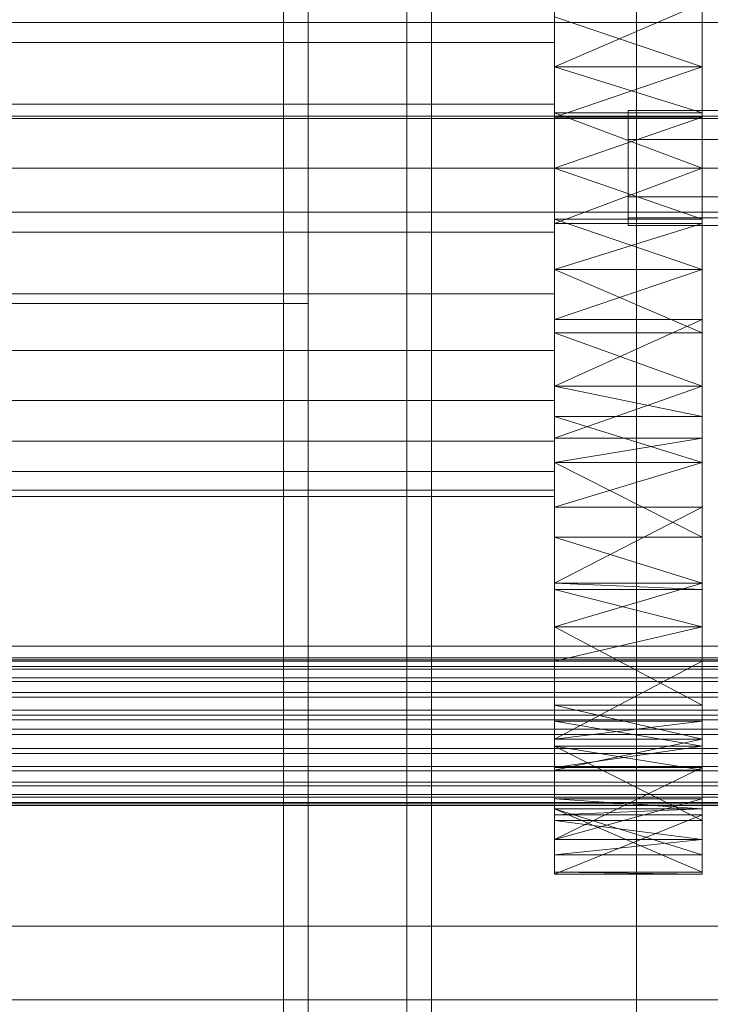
# Model space of a CAD drawing. Header units: millimetres. Extents: x -3490 to 61924, y -72580 to 6847.
# Tile 266 of 656: x 1365 to 1449, y -34735 to -34615. Entities that reach past the tile are written whole.
import ezdxf

# ---------------------------------------------------------------- set-up
doc = ezdxf.new("R2010")
doc.units = ezdxf.units.MM
for name, color, linetype, lineweight in [('COTAS_P', 1, 'Continuous', 0), ('frontal_C03', 7, 'Continuous', 0), ('frontal_secador', 7, 'Continuous', 0)]:
    doc.layers.add(name, color=color, linetype=linetype, lineweight=lineweight)
doc.dimstyles.new('R19_100', dxfattribs={"dimtxt": 250, "dimasz": 150, "dimexe": 150, "dimexo": 80, "dimgap": 100, "dimtad": 1, "dimtih": 1, "dimtoh": 1, "dimdsep": 46, "dimcen": 0.09, "dimadec": 0, "dimazin": 0, "dimtfac": 1, "dimtdec": 4, "dimtofl": 0, "dimtmove": 0, "dimatfit": 3, "dimfxl": 1, "dimtolj": 1, "dimtzin": 0, "dimarcsym": 0})

# ---------------------------------------------------------------- blocks, each defined once
blk = doc.blocks.new('DIM_R29_52')
at = {"layer": 'COTAS_P'}
for p, q in [((-1750, -34600), (-1600, -34555)), ((2600, -34600), (2450, -34555)), ((-1750, -35500), (-1750, -34600)), ((-1750, -34600), (2600, -34600)), ((-1750, -34600), (-1600, -34645)), ((2600, -34600), (2450, -34645)), ((2600, -35500), (2600, -34600))]:
    blk.add_line(p, q, dxfattribs=at)
blk.add_text('4350 P', height=250, dxfattribs=at).set_placement((425, -34500))

msp = doc.modelspace()

# ---------------------------------------------------------------- linework, layer by layer
at = {"layer": 'frontal_C03'}
for p, q in [((1440, -34813.291), (1440, -34466.384)), ((1440, -34475.367), (1440, -34822.274)), ((-1500, -34615.78), (1500, -34615.78)), ((1500, -34627.188), (-1500, -34627.188)), ((1500, -34627.473), (-1500, -34627.473)), ((-1500, -34638.882), (1500, -34638.882)), ((-1500, -34691.736), (1500, -34691.736)), ((-1500, -34693.159), (1500, -34693.159)), ((-1500, -34693.384), (1500, -34693.384)), ((-1500, -34693.548), (1500, -34693.548)), ((-1500, -34694.206), (1500, -34694.206)), ((-1500, -34694.523), (1500, -34694.523)), ((-1500, -34695.569), (1500, -34695.569)), ((-1500, -34696.018), (1500, -34696.018)), ((-1500, -34697.382), (1500, -34697.382)), ((-1500, -34697.932), (1500, -34697.932)), ((-1500, -34699.519), (1500, -34699.519)), ((1500, -34700.133), (-1500, -34700.133)), ((1500, -34700.719), (-1500, -34700.719)), ((-1500, -34701.836), (1500, -34701.836)), ((-1500, -34702.471), (1500, -34702.471)), ((-1500, -34704.175), (1500, -34704.175)), ((-1500, -34704.789), (1500, -34704.789)), ((-1500, -34706.376), (1500, -34706.376)), ((-1500, -34706.926), (1500, -34706.926)), ((-1500, -34708.289), (1500, -34708.289)), ((-1500, -34708.738), (1500, -34708.738)), ((-1500, -34709.784), (1500, -34709.784)), ((-1500, -34710.102), (1500, -34710.102)), ((-1500, -34710.76), (1500, -34710.76)), ((-1500, -34710.924), (1500, -34710.924)), ((-1500, -34711.148), (1500, -34711.148)), ((1500, -34725.842), (-1500, -34725.842)), ((-1500, -34734.825), (1500, -34734.825))]:
    msp.add_line(p, q, dxfattribs=at)
at = {"layer": 'frontal_secador'}
for p, q in [((1400, -36000), (1400, -33000)), ((1397, -35940), (1397, -33075)), ((1400, -36000), (1400, -33075)), ((1400, -35940), (1400, -33075)), ((1400, -34650), (1400, -33075)), ((1400, -36000), (1400, -33250)), ((1400, -35140), (1400, -34540)), ((1412, -35140), (1412, -34540)), ((1400, -35134), (1400, -34546)), ((1430, -34563.11), (1430, -34645.858)), ((1448, -34645.858), (1448, -34563.11)), ((1430, -34621.142), (1430, -34577.639)), ((1430, -34669.365), (1430, -34577.639)), ((1430, -34577.639), (1430, -34645.858)), ((1430, -34711.527), (1430, -34577.639)), ((1448, -34577.639), (1448, -34621.142)), ((1448, -34577.639), (1448, -34669.365)), ((1448, -34645.858), (1448, -34577.639)), ((1448, -34577.639), (1448, -34711.527)), ((1430, -34597.635), (1430, -34621.142)), ((1430, -34597.635), (1430, -34645.858)), ((1448, -34621.142), (1448, -34597.635)), ((1448, -34645.858), (1448, -34597.635)), ((1400, -34990), (1400, -34600)), ((1415, -34990), (1415, -34600)), ((1400, -34987), (1400, -34603)), ((1430, -34621.142), (1430, -34603.268)), ((1448, -34603.268), (1448, -34621.142)), ((1430, -34618.193), (1430, -34611.277)), ((1430, -34613.424), (1430, -34621.142)), ((1448, -34613.424), (1430, -34621.142)), ((1448, -34621.142), (1448, -34613.424)), ((1430, -34621.142), (1430, -34615.058)), ((1448, -34621.142), (1430, -34615.058)), ((1448, -34615.058), (1448, -34621.142)), ((1430, -34618.193), (1325, -34618.193)), ((1430, -34625.696), (1430, -34618.193)), ((1430, -34621.142), (1430, -34639.698)), ((1430, -34626.753), (1430, -34621.142)), ((1430, -34621.142), (1430, -34645.858)), ((1430, -34621.142), (1430, -34627.302)), ((1430, -34669.365), (1430, -34621.142)), ((1448, -34626.753), (1430, -34621.142)), ((1448, -34621.142), (1430, -34621.142)), ((1448, -34621.142), (1430, -34627.302)), ((1448, -34639.698), (1448, -34621.142)), ((1448, -34621.142), (1448, -34626.753)), ((1448, -34645.858), (1448, -34621.142)), ((1448, -34627.302), (1448, -34621.142)), ((1448, -34621.142), (1448, -34669.365)), ((1430, -34625.696), (1325, -34625.696)), ((1430, -34633.5), (1430, -34625.696)), ((1439, -34627.438), (1439, -34626.5)), ((1459, -34626.5), (1439, -34626.5)), ((1430, -34626.753), (1430, -34639.698)), ((1430, -34633.5), (1430, -34626.753)), ((1448, -34633.5), (1430, -34626.753)), ((1448, -34626.753), (1430, -34626.753)), ((1430, -34640.247), (1430, -34627.302)), ((1430, -34627.302), (1430, -34633.5)), ((1430, -34645.858), (1430, -34627.302)), ((1448, -34627.302), (1430, -34627.302)), ((1448, -34627.302), (1430, -34633.5)), ((1439, -34630), (1439, -34627.438)), ((1459, -34627.438), (1439, -34627.438)), ((1448, -34639.698), (1448, -34626.753)), ((1448, -34626.753), (1448, -34633.5)), ((1448, -34627.302), (1448, -34640.247)), ((1448, -34633.5), (1448, -34627.302)), ((1448, -34627.302), (1448, -34645.858)), ((1439, -34633.5), (1439, -34630)), ((1459, -34630), (1439, -34630)), ((1325, -34633.5), (1430, -34633.5)), ((1430, -34641.304), (1430, -34633.5)), ((1430, -34639.698), (1430, -34633.5)), ((1430, -34633.5), (1430, -34640.247)), ((1430, -34633.5), (1448, -34633.5)), ((1448, -34633.5), (1430, -34640.247)), ((1448, -34639.698), (1430, -34633.5)), ((1439, -34633.5), (1439, -34637)), ((1439, -34633.5), (1459, -34633.5)), ((1448, -34633.5), (1448, -34639.698)), ((1448, -34640.247), (1448, -34633.5)), ((1439, -34637), (1439, -34639.562)), ((1459, -34637), (1439, -34637)), ((1430, -34645.858), (1430, -34639.698)), ((1448, -34645.858), (1430, -34639.698)), ((1448, -34639.698), (1430, -34639.698)), ((1439, -34639.562), (1439, -34640.5)), ((1459, -34639.562), (1439, -34639.562)), ((1448, -34639.698), (1448, -34645.858)), ((1430, -34640.247), (1430, -34645.858)), ((1448, -34640.247), (1430, -34640.247)), ((1448, -34640.247), (1430, -34645.858)), ((1459, -34640.5), (1439, -34640.5)), ((1448, -34645.858), (1448, -34640.247)), ((1430, -34641.304), (1325, -34641.304)), ((1430, -34641.304), (1430, -34648.807)), ((1430, -34645.858), (1430, -34663.732)), ((1430, -34653.576), (1430, -34645.858)), ((1430, -34669.365), (1430, -34645.858)), ((1430, -34645.858), (1430, -34651.942)), ((1430, -34645.858), (1430, -34689.361)), ((1430, -34645.858), (1430, -34711.527)), ((1448, -34645.858), (1430, -34645.858)), ((1448, -34645.858), (1430, -34651.942)), ((1448, -34653.576), (1430, -34645.858)), ((1448, -34663.732), (1448, -34645.858)), ((1448, -34645.858), (1448, -34653.576)), ((1448, -34645.858), (1448, -34669.365)), ((1448, -34651.942), (1448, -34645.858)), ((1448, -34689.361), (1448, -34645.858)), ((1448, -34711.527), (1448, -34645.858)), ((1430, -34648.807), (1325, -34648.807)), ((1430, -34648.807), (1430, -34655.723)), ((-1400, -34650), (1400, -34650)), ((1250, -34650), (1400, -34650)), ((1400, -35100), (1400, -34650)), ((1430, -34666.411), (1430, -34651.942)), ((1430, -34651.942), (1430, -34660.075)), ((1430, -34669.365), (1430, -34651.942)), ((1448, -34651.942), (1430, -34651.942)), ((1448, -34651.942), (1430, -34660.075)), ((1448, -34651.942), (1448, -34666.411)), ((1448, -34660.075), (1448, -34651.942)), ((1448, -34651.942), (1448, -34669.365)), ((1430, -34653.576), (1430, -34663.732)), ((1430, -34660.075), (1430, -34653.576)), ((1448, -34660.075), (1430, -34653.576)), ((1448, -34653.576), (1430, -34653.576)), ((1448, -34663.732), (1448, -34653.576)), ((1448, -34653.576), (1448, -34660.075)), ((1430, -34655.723), (1325, -34655.723)), ((1430, -34655.723), (1430, -34661.784)), ((1430, -34660.075), (1430, -34666.411)), ((1430, -34663.732), (1430, -34660.075)), ((1448, -34660.075), (1430, -34660.075)), ((1448, -34660.075), (1430, -34666.411)), ((1448, -34663.732), (1430, -34660.075)), ((1448, -34666.411), (1448, -34660.075)), ((1448, -34660.075), (1448, -34663.732)), ((1430, -34661.784), (1325, -34661.784)), ((1430, -34661.784), (1430, -34666.759)), ((1430, -34669.365), (1430, -34663.732)), ((1448, -34669.365), (1430, -34663.732)), ((1448, -34663.732), (1430, -34663.732)), ((1448, -34663.732), (1448, -34669.365)), ((1430, -34666.759), (1325, -34666.759)), ((1430, -34666.411), (1430, -34669.365)), ((1448, -34666.411), (1430, -34666.411)), ((1448, -34666.411), (1430, -34669.365)), ((1430, -34666.759), (1430, -34670.455)), ((1448, -34669.365), (1448, -34666.411)), ((1430, -34669.365), (1430, -34684.806)), ((1430, -34678.435), (1430, -34669.365)), ((1430, -34689.361), (1430, -34669.365)), ((1430, -34669.365), (1430, -34674.777)), ((1430, -34703.89), (1430, -34669.365)), ((1430, -34711.527), (1430, -34669.365)), ((1448, -34669.365), (1430, -34669.365)), ((1448, -34669.365), (1430, -34674.777)), ((1448, -34678.435), (1430, -34669.365)), ((1448, -34684.806), (1448, -34669.365)), ((1448, -34669.365), (1448, -34678.435)), ((1448, -34669.365), (1448, -34689.361)), ((1448, -34674.777), (1448, -34669.365)), ((1448, -34669.365), (1448, -34703.89)), ((1448, -34669.365), (1448, -34711.527)), ((1430, -34670.455), (1325, -34670.455)), ((1430, -34670.455), (1430, -34672.731)), ((1430, -34672.731), (1325, -34672.731)), ((1430, -34672.731), (1430, -34673.5)), ((1430, -34673.5), (1325, -34673.5)), ((1430, -34689.353), (1430, -34674.777)), ((1430, -34674.777), (1430, -34684.05)), ((1430, -34689.361), (1430, -34674.777)), ((1448, -34674.777), (1430, -34674.777)), ((1448, -34674.777), (1430, -34684.05)), ((1448, -34674.777), (1448, -34689.353)), ((1448, -34684.05), (1448, -34674.777)), ((1448, -34674.777), (1448, -34689.361)), ((1430, -34678.435), (1430, -34684.806)), ((1430, -34684.05), (1430, -34678.435)), ((1448, -34684.05), (1430, -34678.435)), ((1448, -34678.435), (1430, -34678.435)), ((1448, -34684.806), (1448, -34678.435)), ((1448, -34678.435), (1448, -34684.05)), ((1430, -34684.05), (1430, -34689.353)), ((1430, -34684.806), (1430, -34684.05)), ((1448, -34684.05), (1430, -34684.05)), ((1448, -34684.05), (1430, -34689.353)), ((1448, -34684.806), (1430, -34684.05)), ((1448, -34689.353), (1448, -34684.05)), ((1448, -34684.05), (1448, -34684.806)), ((1430, -34689.361), (1430, -34684.806)), ((1448, -34689.361), (1430, -34684.806)), ((1448, -34684.806), (1430, -34684.806)), ((1448, -34684.806), (1448, -34689.361)), ((1448, -34689.353), (1430, -34689.353)), ((1448, -34689.353), (1430, -34689.361)), ((1430, -34689.361), (1430, -34700.859)), ((1430, -34698.895), (1430, -34689.361)), ((1430, -34703.89), (1430, -34689.361)), ((1430, -34689.361), (1430, -34693.572)), ((1430, -34689.361), (1430, -34711.527)), ((1448, -34689.361), (1430, -34689.361)), ((1448, -34689.361), (1430, -34693.572)), ((1448, -34698.895), (1430, -34689.361)), ((1448, -34700.859), (1448, -34689.361)), ((1448, -34689.361), (1448, -34698.895)), ((1448, -34689.361), (1448, -34703.89)), ((1448, -34693.572), (1448, -34689.361)), ((1448, -34711.527), (1448, -34689.361)), ((1430, -34706.827), (1430, -34693.572)), ((1430, -34693.572), (1430, -34703.075)), ((1430, -34703.89), (1430, -34693.572)), ((1448, -34693.572), (1430, -34693.572)), ((1448, -34693.572), (1430, -34703.075)), ((1448, -34693.572), (1448, -34706.827)), ((1448, -34703.075), (1448, -34693.572)), ((1448, -34693.572), (1448, -34703.89)), ((1430, -34698.895), (1430, -34700.859)), ((1430, -34703.075), (1430, -34698.895)), ((1448, -34703.075), (1430, -34698.895)), ((1448, -34698.895), (1430, -34698.895)), ((1448, -34700.859), (1448, -34698.895)), ((1448, -34698.895), (1448, -34703.075)), ((1430, -34700.859), (1430, -34703.075)), ((1430, -34703.89), (1430, -34700.859)), ((1448, -34703.89), (1430, -34700.859)), ((1448, -34700.859), (1430, -34700.859)), ((1448, -34700.859), (1430, -34703.075)), ((1448, -34703.075), (1448, -34700.859)), ((1448, -34700.859), (1448, -34703.89)), ((1430, -34703.075), (1430, -34706.827)), ((1448, -34703.075), (1430, -34703.075)), ((1448, -34703.075), (1430, -34706.827)), ((1448, -34706.827), (1448, -34703.075)), ((1430, -34706.827), (1430, -34703.89)), ((1430, -34703.89), (1430, -34710.317)), ((1430, -34712.954), (1430, -34703.89)), ((1430, -34711.527), (1430, -34703.89)), ((1430, -34703.89), (1430, -34706.486)), ((1448, -34706.827), (1430, -34703.89)), ((1448, -34703.89), (1430, -34703.89)), ((1448, -34703.89), (1430, -34706.486)), ((1448, -34712.954), (1430, -34703.89)), ((1448, -34703.89), (1448, -34706.827)), ((1448, -34710.317), (1448, -34703.89)), ((1448, -34703.89), (1448, -34712.954)), ((1448, -34703.89), (1448, -34711.527)), ((1448, -34706.486), (1448, -34703.89)), ((1430, -34717.124), (1430, -34706.486)), ((1430, -34706.486), (1430, -34715.291)), ((1430, -34711.527), (1430, -34706.486)), ((1448, -34706.486), (1430, -34706.486)), ((1448, -34706.486), (1430, -34715.291)), ((1448, -34706.827), (1430, -34706.827)), ((1448, -34706.486), (1448, -34717.124)), ((1448, -34715.291), (1448, -34706.486)), ((1448, -34706.486), (1448, -34711.527)), ((1430, -34712.954), (1430, -34710.317)), ((1430, -34710.317), (1430, -34715.291)), ((1430, -34711.527), (1430, -34710.317)), ((1448, -34711.527), (1430, -34710.317)), ((1448, -34710.317), (1430, -34710.317)), ((1448, -34710.317), (1430, -34715.291)), ((1448, -34710.317), (1448, -34712.954)), ((1448, -34715.291), (1448, -34710.317)), ((1448, -34710.317), (1448, -34711.527)), ((1430, -34717.124), (1430, -34711.527)), ((1430, -34711.527), (1430, -34712.256)), ((1430, -34719.235), (1430, -34711.527)), ((1448, -34717.124), (1430, -34711.527)), ((1448, -34711.527), (1430, -34711.527)), ((1448, -34711.527), (1430, -34712.256)), ((1448, -34719.235), (1430, -34711.527)), ((1448, -34711.527), (1448, -34717.124)), ((1448, -34712.256), (1448, -34711.527)), ((1448, -34711.527), (1448, -34719.235)), ((1430, -34719.235), (1430, -34712.256)), ((1430, -34712.256), (1430, -34719.5)), ((1448, -34712.256), (1430, -34712.256)), ((1448, -34712.256), (1430, -34719.5)), ((1430, -34715.291), (1430, -34712.954)), ((1448, -34715.291), (1430, -34712.954)), ((1448, -34712.954), (1430, -34712.954)), ((1448, -34712.256), (1448, -34719.235)), ((1448, -34719.5), (1448, -34712.256)), ((1448, -34712.954), (1448, -34715.291)), ((1430, -34715.291), (1430, -34717.124)), ((1448, -34715.291), (1430, -34715.291)), ((1448, -34715.291), (1430, -34717.124)), ((1448, -34717.124), (1448, -34715.291)), ((1448, -34717.124), (1430, -34717.124)), ((1430, -34719.5), (1430, -34719.235)), ((1448, -34719.5), (1430, -34719.235)), ((1448, -34719.235), (1430, -34719.235)), ((1448, -34719.5), (1430, -34719.5)), ((1448, -34719.235), (1448, -34719.5))]:
    msp.add_line(p, q, dxfattribs=at)

# ---------------------------------------------------------------- dimensions: what is measured, and where the dimension line sits
at = {"layer": 'COTAS_P'}
dim = msp.add_aligned_dim(p1=(-1750, -35500), p2=(2600, -35500), distance=900, text='<> P', dimstyle='R19_100', dxfattribs=at)
dim.commit()
dim.dimension.update_dxf_attribs({"geometry": 'DIM_R29_52', "text_midpoint": (425, -34600)})

doc.saveas('drawing.dxf')
